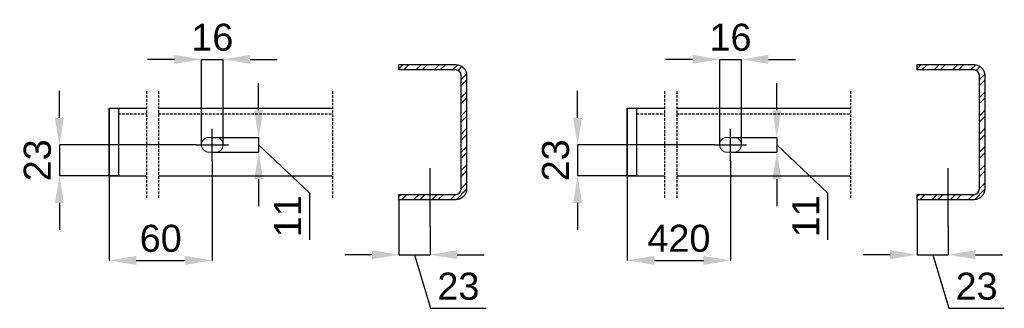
# Model space of a CAD drawing. Header units: millimetres. Extents: x -34919 to 306996, y -293018 to -145733.
# Tile 321 of 407: x 117326 to 124602, y -171266 to -169132. Entities that reach past the tile are written whole.
import ezdxf

# ---------------------------------------------------------------- set-up
doc = ezdxf.new("R2010")
doc.units = ezdxf.units.MM
doc.header["$LTSCALE"] = 3
doc.linetypes.add('HIDDEN', pattern=[9.525, 6.35, -3.175])
for name, color, linetype in [('poziome 1', 7, 'Continuous'), ('PROFILE', 2, 'Continuous'), ('slupki', 7, 'Continuous'), ('stezenia', 4, 'Continuous')]:
    doc.layers.add(name, color=color, linetype=linetype)
doc.layers.add('SIATKA', color=5, linetype='Continuous', lineweight=18)
doc.styles.get("Standard").update_dxf_attribs({"font": 'arial.ttf', "height": 25})
doc.dimstyles.new('STANDARD-100', dxfattribs={"dimscale": 100, "dimtxt": 2, "dimasz": 2, "dimexe": 0, "dimexo": 0, "dimgap": 0.6, "dimtad": 1, "dimdec": 0, "dimzin": 12, "dimdsep": 46, "dimtxsty": 'Standard', "dimcen": 1, "dimclrd": 256, "dimclre": 256, "dimclrt": 2, "dimadec": 0, "dimazin": 0, "dimtfac": 1, "dimtdec": 0, "dimtmove": 0, "dimatfit": 3, "dimfxl": 0, "dimtolj": 1, "dimtzin": 0, "dimarcsym": 0})

# ---------------------------------------------------------------- blocks, each defined once
blk = doc.blocks.new('*D1791')
at = {"lineweight": -2, "transparency": 16777216}
for p, q in [((118749.9, -170176), (118749.9, -170912)), ((117987.4, -170287.2), (117987.4, -170912)), ((118187.4, -170912), (118549.9, -170912))]:
    blk.add_line(p, q, dxfattribs=at)
at = {"transparency": 16777216}
for points in [[(118187.4, -170878.7), (118187.4, -170945.3), (117987.4, -170912)], [(118549.9, -170878.7), (118549.9, -170945.3), (118749.9, -170912)]]:
    blk.add_solid(points, dxfattribs=at)
at = {"layer": 'Defpoints', "color": 0, "transparency": 16777216}
for p in [(118749.9, -170176, 0), (117987.4, -170287.2), (118749.9, -170912)]:
    blk.add_point(p, dxfattribs=at)
at = {"color": 2, "transparency": 16777216, "insert": (118368.6, -170749.9), "char_height": 200, "attachment_point": 5}
blk.add_mtext('\\A1;60', dxfattribs=at)
blk = doc.blocks.new('*D1792')
at = {"lineweight": -2, "transparency": 16777216}
for p, q in [((117619.9, -169857.2), (117619.9, -169657.2)), ((118631.2, -170057.2), (117619.9, -170057.2)), ((117619.9, -170057.2), (117619.9, -170287.2)), ((117987.4, -170287.2), (117619.9, -170287.2)), ((117619.9, -170487.2), (117619.9, -170687.2))]:
    blk.add_line(p, q, dxfattribs=at)
at = {"transparency": 16777216}
for points in [[(117586.6, -169857.2), (117653.3, -169857.2), (117619.9, -170057.2)], [(117586.6, -170487.2), (117653.3, -170487.2), (117619.9, -170287.2)]]:
    blk.add_solid(points, dxfattribs=at)
at = {"layer": 'Defpoints', "color": 0, "transparency": 16777216}
for p in [(118631.2, -170057.2, 0), (117619.9, -170287.2), (117987.4, -170287.2)]:
    blk.add_point(p, dxfattribs=at)
at = {"color": 2, "transparency": 16777216, "insert": (117457.7, -170172.2), "char_height": 200, "attachment_point": 5, "rotation": 90}
blk.add_mtext('\\A1;23', dxfattribs=at)
blk = doc.blocks.new('*D1751')
at = {"lineweight": -2, "transparency": 16777216}
for p, q in [((118469.9, -169425.1), (118269.9, -169425.1)), ((118669.9, -170057.2), (118669.9, -169425.1)), ((118669.9, -169425.1), (118829.9, -169425.1)), ((118829.9, -170057.2), (118829.9, -169425.1)), ((119029.9, -169425.1), (119229.9, -169425.1))]:
    blk.add_line(p, q, dxfattribs=at)
at = {"transparency": 16777216}
for points in [[(118469.9, -169391.8), (118469.9, -169458.5), (118669.9, -169425.1)], [(119029.9, -169391.8), (119029.9, -169458.5), (118829.9, -169425.1)]]:
    blk.add_solid(points, dxfattribs=at)
at = {"layer": 'Defpoints', "color": 0, "transparency": 16777216}
for p in [(118829.9, -169425.1), (118669.9, -170057.2, 0), (118829.9, -170057.2, 0)]:
    blk.add_point(p, dxfattribs=at)
at = {"color": 2, "transparency": 16777216, "insert": (118749.9, -169263), "char_height": 200, "attachment_point": 5}
blk.add_mtext('\\A1;16', dxfattribs=at)
blk = doc.blocks.new('*D1752')
at = {"lineweight": -2, "transparency": 16777216}
for p, q in [((119092.2, -169802.2), (119092.2, -169602.2)), ((118749.9, -170002.2), (119092.2, -170002.2)), ((119092.2, -170002.2), (119092.2, -170112.2)), ((119092.2, -170002.2), (119092.2, -170112.2)), ((119092.2, -170057.2), (119466.7, -170411.6)), ((118749.9, -170112.2), (119092.2, -170112.2)), ((119092.2, -170312.2), (119092.2, -170512.2)), ((119466.7, -170411.6), (119466.7, -170760.7))]:
    blk.add_line(p, q, dxfattribs=at)
at = {"transparency": 16777216}
for points in [[(119058.9, -169802.2), (119125.6, -169802.2), (119092.2, -170002.2)], [(119058.9, -170312.2), (119125.6, -170312.2), (119092.2, -170112.2)]]:
    blk.add_solid(points, dxfattribs=at)
at = {"layer": 'Defpoints', "color": 0, "transparency": 16777216}
for p in [(118749.9, -170002.2, 0), (118749.9, -170112.2, 0), (119092.2, -170112.2)]:
    blk.add_point(p, dxfattribs=at)
at = {"color": 2, "transparency": 16777216, "insert": (119306.3, -170586.1), "char_height": 200, "attachment_point": 5, "rotation": 90}
blk.add_mtext('\\A1;11', dxfattribs=at)
blk = doc.blocks.new('*D1793')
at = {"lineweight": -2, "transparency": 16777216}
for p, q in [((120129.1, -170463.7), (120129.1, -170869.9)), ((120359.1, -170662.5), (120359.1, -170869.9)), ((119929.1, -170869.9), (119729.1, -170869.9)), ((120129.1, -170869.9), (120359.1, -170869.9)), ((120129.1, -170869.9), (120359.1, -170869.9)), ((120244.1, -170869.9), (120363, -171266.5)), ((120559.1, -170869.9), (120759.1, -170869.9)), ((120363, -171266.5), (120772.9, -171266.5))]:
    blk.add_line(p, q, dxfattribs=at)
at = {"transparency": 16777216}
for points in [[(119929.1, -170836.6), (119929.1, -170903.3), (120129.1, -170869.9)], [(120559.1, -170836.6), (120559.1, -170903.3), (120359.1, -170869.9)]]:
    blk.add_solid(points, dxfattribs=at)
at = {"layer": 'Defpoints', "color": 0, "transparency": 16777216}
for p in [(120129.1, -170463.7), (120359.1, -170662.5, 0), (120359.1, -170869.9)]:
    blk.add_point(p, dxfattribs=at)
at = {"color": 2, "transparency": 16777216, "insert": (120568, -171104.3), "char_height": 200, "attachment_point": 5}
blk.add_mtext('\\A1;23', dxfattribs=at)
blk = doc.blocks.new('*D1779')
at = {"lineweight": -2, "transparency": 16777216}
for p, q in [((122578.8, -170176), (122578.8, -170912)), ((121816.4, -170287.2), (121816.4, -170912)), ((122016.4, -170912), (122378.8, -170912))]:
    blk.add_line(p, q, dxfattribs=at)
at = {"transparency": 16777216}
for points in [[(122016.4, -170878.7), (122016.4, -170945.3), (121816.4, -170912)], [(122378.8, -170878.7), (122378.8, -170945.3), (122578.8, -170912)]]:
    blk.add_solid(points, dxfattribs=at)
at = {"layer": 'Defpoints', "color": 0, "transparency": 16777216}
for p in [(122578.8, -170176, 0), (121816.4, -170287.2), (122578.8, -170912)]:
    blk.add_point(p, dxfattribs=at)
at = {"color": 2, "transparency": 16777216, "insert": (122197.6, -170749.9), "char_height": 200, "attachment_point": 5}
blk.add_mtext('\\A1;420', dxfattribs=at)
blk = doc.blocks.new('*D1780')
at = {"lineweight": -2, "transparency": 16777216}
for p, q in [((121448.9, -169857.2), (121448.9, -169657.2)), ((122460.1, -170057.2), (121448.9, -170057.2)), ((121448.9, -170057.2), (121448.9, -170287.2)), ((121816.4, -170287.2), (121448.9, -170287.2)), ((121448.9, -170487.2), (121448.9, -170687.2))]:
    blk.add_line(p, q, dxfattribs=at)
at = {"transparency": 16777216}
for points in [[(121415.6, -169857.2), (121482.2, -169857.2), (121448.9, -170057.2)], [(121415.6, -170487.2), (121482.2, -170487.2), (121448.9, -170287.2)]]:
    blk.add_solid(points, dxfattribs=at)
at = {"layer": 'Defpoints', "color": 0, "transparency": 16777216}
for p in [(122460.1, -170057.2, 0), (121448.9, -170287.2), (121816.4, -170287.2)]:
    blk.add_point(p, dxfattribs=at)
at = {"color": 2, "transparency": 16777216, "insert": (121286.7, -170172.2), "char_height": 200, "attachment_point": 5, "rotation": 90}
blk.add_mtext('\\A1;23', dxfattribs=at)
blk = doc.blocks.new('*D1744')
at = {"lineweight": -2, "transparency": 16777216}
for p, q in [((122298.8, -169425.1), (122098.8, -169425.1)), ((122498.8, -170057.2), (122498.8, -169425.1)), ((122498.8, -169425.1), (122658.8, -169425.1)), ((122658.8, -170057.2), (122658.8, -169425.1)), ((122858.8, -169425.1), (123058.8, -169425.1))]:
    blk.add_line(p, q, dxfattribs=at)
at = {"transparency": 16777216}
for points in [[(122298.8, -169391.8), (122298.8, -169458.5), (122498.8, -169425.1)], [(122858.8, -169391.8), (122858.8, -169458.5), (122658.8, -169425.1)]]:
    blk.add_solid(points, dxfattribs=at)
at = {"layer": 'Defpoints', "color": 0, "transparency": 16777216}
for p in [(122658.8, -169425.1), (122498.8, -170057.2, 0), (122658.8, -170057.2, 0)]:
    blk.add_point(p, dxfattribs=at)
at = {"color": 2, "transparency": 16777216, "insert": (122578.8, -169263), "char_height": 200, "attachment_point": 5}
blk.add_mtext('\\A1;16', dxfattribs=at)
blk = doc.blocks.new('*D1745')
at = {"lineweight": -2, "transparency": 16777216}
for p, q in [((122921.2, -169802.2), (122921.2, -169602.2)), ((122578.8, -170002.2), (122921.2, -170002.2)), ((122921.2, -170002.2), (122921.2, -170112.2)), ((122921.2, -170002.2), (122921.2, -170112.2)), ((122921.2, -170057.2), (123295.7, -170411.6)), ((122578.8, -170112.2), (122921.2, -170112.2)), ((122921.2, -170312.2), (122921.2, -170512.2)), ((123295.7, -170411.6), (123295.7, -170760.7))]:
    blk.add_line(p, q, dxfattribs=at)
at = {"transparency": 16777216}
for points in [[(122887.9, -169802.2), (122954.5, -169802.2), (122921.2, -170002.2)], [(122887.9, -170312.2), (122954.5, -170312.2), (122921.2, -170112.2)]]:
    blk.add_solid(points, dxfattribs=at)
at = {"layer": 'Defpoints', "color": 0, "transparency": 16777216}
for p in [(122578.8, -170002.2, 0), (122578.8, -170112.2, 0), (122921.2, -170112.2)]:
    blk.add_point(p, dxfattribs=at)
at = {"color": 2, "transparency": 16777216, "insert": (123135.2, -170586.1), "char_height": 200, "attachment_point": 5, "rotation": 90}
blk.add_mtext('\\A1;11', dxfattribs=at)
blk = doc.blocks.new('*D1781')
at = {"lineweight": -2, "transparency": 16777216}
for p, q in [((123958, -170463.7), (123958, -170869.9)), ((124188, -170662.5), (124188, -170869.9)), ((123758, -170869.9), (123558, -170869.9)), ((123958, -170869.9), (124188, -170869.9)), ((123958, -170869.9), (124188, -170869.9)), ((124073, -170869.9), (124192, -171266.5)), ((124388, -170869.9), (124588, -170869.9)), ((124192, -171266.5), (124601.9, -171266.5))]:
    blk.add_line(p, q, dxfattribs=at)
at = {"transparency": 16777216}
for points in [[(123758, -170836.6), (123758, -170903.3), (123958, -170869.9)], [(124388, -170836.6), (124388, -170903.3), (124188, -170869.9)]]:
    blk.add_solid(points, dxfattribs=at)
at = {"layer": 'Defpoints', "color": 0, "transparency": 16777216}
for p in [(123958, -170463.7), (124188, -170662.5, 0), (124188, -170869.9)]:
    blk.add_point(p, dxfattribs=at)
at = {"color": 2, "transparency": 16777216, "insert": (124397, -171104.3), "char_height": 200, "attachment_point": 5}
blk.add_mtext('\\A1;23', dxfattribs=at)

msp = doc.modelspace()

# ---------------------------------------------------------------- hatches: boundary and pattern name
at = {"layer": 'slupki'}
h = msp.add_hatch(dxfattribs=at)
h.set_pattern_fill('ANSI32', scale=10, angle=360)
h.set_pattern_definition([(45, (219876.415, -172930.25), (-67.35192, 67.35192), []), (45, (219921.32, -172930.25), (-67.35192, 67.35192), [])])
h.paths.add_polyline_path([(120129.069, -169463.732), (120129.069, -169503.732), (120549.069, -169503.732, -0.41421356), (120589.069, -169543.732), (120589.069, -170383.732, -0.41421356), (120549.069, -170423.732), (120129.069, -170423.732), (120129.069, -170463.732), (120549.069, -170463.732, 0.41421356), (120629.069, -170383.732), (120629.069, -169543.732, 0.41421356), (120549.069, -169463.732)])
h = msp.add_hatch(dxfattribs=at)
h.set_pattern_fill('ANSI32', scale=10, angle=360)
h.set_pattern_definition([(45, (223705.38, -172930.25), (-67.35192, 67.35192), []), (45, (223750.28, -172930.25), (-67.35192, 67.35192), [])])
h.paths.add_polyline_path([(123958.037, -169463.732), (123958.037, -169503.732), (124378.037, -169503.732, -0.41421356), (124418.037, -169543.732), (124418.037, -170383.732, -0.41421356), (124378.037, -170423.732), (123958.037, -170423.732), (123958.037, -170463.732), (124378.037, -170463.732, 0.41421356), (124458.037, -170383.732), (124458.037, -169543.732, 0.41421356), (124378.037, -169463.732)])

# ---------------------------------------------------------------- linework, layer by layer
at = {"color": 6, "elevation": 0}
for points in [[(117987.416, -169787.246), (118055.924, -169787.246), (118055.924, -170287.246), (117987.416, -170287.246)], [(121816.384, -169787.246), (121884.892, -169787.246), (121884.892, -170287.246), (121816.384, -170287.246)]]:
    msp.add_lwpolyline(points, close=True, dxfattribs=at)
at = {"layer": 'poziome 1', "color": 2}
for points in [[(120129.069, -169503.732), (120129.069, -169463.732), (120549.069, -169463.732, -0.41421356), (120629.069, -169543.732), (120629.069, -170383.732, -0.41421356), (120549.069, -170463.732), (120129.069, -170463.732), (120129.069, -170423.732), (120549.069, -170423.732, 0.41421356), (120589.069, -170383.732), (120589.069, -169543.732, 0.41421356), (120549.069, -169503.732)], [(123958.037, -169503.732), (123958.037, -169463.732), (124378.037, -169463.732, -0.41421356), (124458.037, -169543.732), (124458.037, -170383.732, -0.41421356), (124378.037, -170463.732), (123958.037, -170463.732), (123958.037, -170423.732), (124378.037, -170423.732, 0.41421356), (124418.037, -170383.732), (124418.037, -169543.732, 0.41421356), (124378.037, -169503.732)]]:
    msp.add_lwpolyline(points, format="xyb", close=True, dxfattribs=at)
at = {"layer": 'PROFILE', "color": 7, "linetype": 'Continuous'}
for p, q in [((118749.865, -170175.95, 0), (118749.865, -169938.542, 0)), ((122578.833, -170175.95, 0), (122578.833, -169938.542, 0)), ((118631.161, -170057.246, 0), (118868.569, -170057.246, 0)), ((122460.129, -170057.246, 0), (122697.537, -170057.246, 0))]:
    msp.add_line(p, q, dxfattribs=at)
at = {"layer": 'SIATKA', "color": 3}
for p, q in [((118774.865, -170002.246, 0), (118724.865, -170002.246, 0)), ((122603.833, -170002.246, 0), (122553.833, -170002.246, 0)), ((118774.865, -170112.246, 0), (118724.865, -170112.246, 0)), ((122603.833, -170112.246, 0), (122553.833, -170112.246, 0))]:
    msp.add_line(p, q, dxfattribs=at)
for centre, start, end in [((118724.865, -170057.246, 0), 90, 270), ((118774.865, -170057.246, 0), 270, 90), ((122553.833, -170057.246, 0), 90, 270), ((122603.833, -170057.246, 0), 270, 90)]:
    msp.add_arc(centre, 55, start, end, dxfattribs=at)
at = {"layer": 'slupki', "linetype": 'HIDDEN'}
for p, q in [((118262.864, -169660.432, 0), (118262.864, -170448.753, 0)), ((118352.948, -169660.432, 0), (118352.948, -170448.753, 0)), ((119636.635, -169660.432, 0), (119636.635, -170448.753, 0)), ((122091.832, -169660.432, 0), (122091.832, -170448.753, 0)), ((122181.916, -169660.432, 0), (122181.916, -170448.753, 0)), ((123465.603, -169660.432, 0), (123465.603, -170448.753, 0)), ((118055.924, -169827.246, 0), (118262.864, -169827.246, 0)), ((118352.948, -169827.246, 0), (119636.635, -169827.246, 0)), ((121884.892, -169827.246, 0), (122091.832, -169827.246, 0)), ((122181.916, -169827.246, 0), (123465.603, -169827.246, 0))]:
    msp.add_line(p, q, dxfattribs=at)
at = {"layer": 'slupki', "color": 3}
for p, q in [((117987.416, -169787.246, 0), (118262.864, -169787.246, 0)), ((117987.416, -169787.246, 0), (117987.416, -170287.246, 0)), ((118352.948, -169787.246, 0), (119636.635, -169787.246, 0)), ((121816.384, -169787.246, 0), (122091.832, -169787.246, 0)), ((121816.384, -169787.246, 0), (121816.384, -170287.246, 0)), ((122181.916, -169787.246, 0), (123465.603, -169787.246, 0)), ((117987.416, -170287.246, 0), (118262.864, -170287.246, 0)), ((118352.948, -170287.246, 0), (119636.635, -170287.246, 0)), ((121816.384, -170287.246, 0), (122091.832, -170287.246, 0)), ((122181.916, -170287.246, 0), (123465.603, -170287.246, 0))]:
    msp.add_line(p, q, dxfattribs=at)
at = {"layer": 'stezenia', "color": 5}
for p, q in [((120359.069, -170662.513, 0), (120359.069, -170230.043, 0)), ((124188.037, -170662.513, 0), (124188.037, -170230.043, 0))]:
    msp.add_line(p, q, dxfattribs=at)

# ---------------------------------------------------------------- dimensions: what is measured, and where the dimension line sits
at = {"color": 4}
for base, p1, p2, text, picture, middle in [((118829.865, -169425.138, 0), (118669.865, -170057.246, 0), (118829.865, -170057.246, 0), '16', '*D1751', (118749.865, -169425.138, 0)), ((122658.833, -169425.138, 0), (122498.833, -170057.246, 0), (122658.833, -170057.246, 0), '16', '*D1744', (122578.833, -169425.138, 0)), ((118749.865, -170911.992, 0), (117987.416, -170287.246, 0), (118749.865, -170175.95, 0), '60', '*D1791', (118368.64, -170911.992, 0)), ((122578.833, -170911.992, 0), (121816.384, -170287.246, 0), (122578.833, -170175.95, 0), '420', '*D1779', (122197.609, -170911.992, 0))]:
    dim = msp.add_linear_dim(base=base, p1=p1, p2=p2, text=text, dimstyle='STANDARD-100', override={"dimtmove": 1}, dxfattribs=at)
    dim.commit()
    dim.dimension.update_dxf_attribs({"geometry": picture, "text_midpoint": middle, "dimtype": 160})
for base, p1, p2, text, picture, middle in [((117619.918, -170287.246, 0), (118631.161, -170057.246, 0), (117987.416, -170287.246, 0), '23', '*D1792', (117619.918, -170172.246, 0)), ((119092.227, -170112.246, 0), (118749.865, -170002.246, 0), (118749.865, -170112.246, 0), '11', '*D1752', (119466.686, -170471.595, 0)), ((121448.886, -170287.246, 0), (122460.129, -170057.246, 0), (121816.384, -170287.246, 0), '23', '*D1780', (121448.886, -170172.246, 0)), ((122921.195, -170112.246, 0), (122578.833, -170002.246, 0), (122578.833, -170112.246, 0), '11', '*D1745', (123295.654, -170471.595, 0))]:
    dim = msp.add_linear_dim(base=base, p1=p1, p2=p2, angle=90, text=text, dimstyle='STANDARD-100', override={"dimtmove": 1}, dxfattribs=at)
    dim.commit()
    dim.dimension.update_dxf_attribs({"geometry": picture, "text_midpoint": middle, "dimtype": 160})
for base, p1, p2, picture, middle in [((120359.069, -170869.937), (120129.069, -170463.732), (120359.069, -170662.513, 0), '*D1793', (120423.034, -171104.303)), ((124188.037, -170869.937), (123958.037, -170463.732), (124188.037, -170662.513, 0), '*D1781', (124252.002, -171104.303))]:
    dim = msp.add_linear_dim(base=base, p1=p1, p2=p2, text='23', dimstyle='STANDARD-100', override={"dimtmove": 1}, dxfattribs=at)
    dim.commit()
    dim.dimension.update_dxf_attribs({"geometry": picture, "text_midpoint": middle})

doc.saveas('drawing.dxf')
